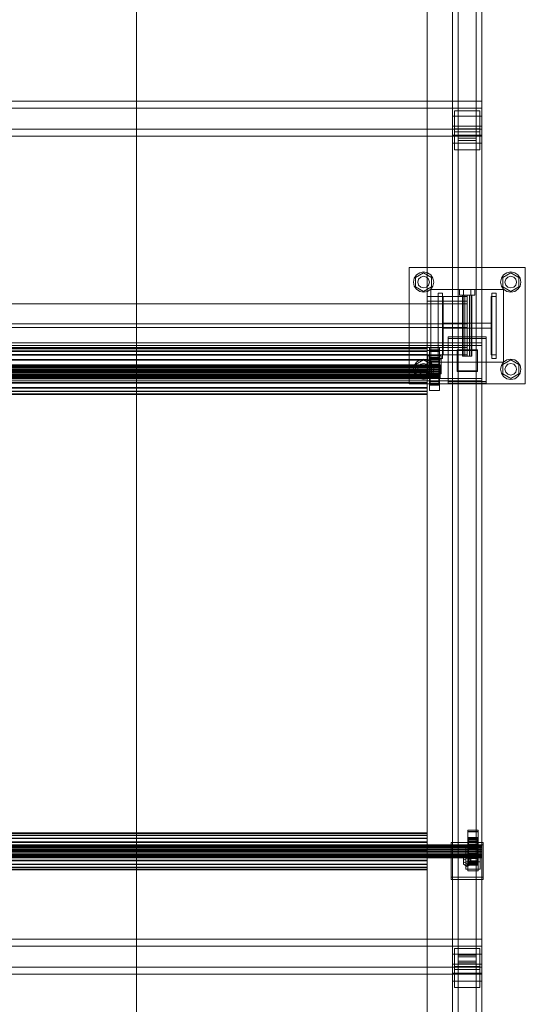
# Model space of a CAD drawing. Header units: millimetres. Extents: x -3490 to 61924, y -72580 to 6847.
# Tile 961 of 1056: x 60900 to 61596, y -12941 to -11585. Entities that reach past the tile are written whole.
import ezdxf

# ---------------------------------------------------------------- set-up
doc = ezdxf.new("R2010")
doc.units = ezdxf.units.MM
doc.layers.add('superior_C08', color=7, linetype='Continuous', lineweight=0)

msp = doc.modelspace()

# ---------------------------------------------------------------- linework, layer by layer
at = {"layer": 'superior_C08'}
for p, q in [((61496.134, -11718.112), (61496.134, -11195.547)), ((61536.134, -11718.112), (61536.134, -11195.547)), ((61496.134, -11209.328), (61496.134, -11731.894)), ((61503.634, -11748.087), (61503.634, -11200.713)), ((61503.634, -11204.161), (61503.634, -11751.535)), ((61528.634, -11748.087), (61528.634, -11200.713)), ((61528.634, -11751.535), (61528.634, -11204.161)), ((61536.134, -11731.894), (61536.134, -11209.328)), ((61461.134, -15197.949), (61461.134, -11214.841)), ((61461.134, -11216.219), (61461.134, -15199.327)), ((61496.134, -11744.298), (61496.134, -11221.732)), ((61536.134, -11744.298), (61536.134, -11221.732)), ((61496.134, -11232.758), (61496.134, -11755.323)), ((61536.134, -11755.323), (61536.134, -11232.758)), ((61061.134, -11257.565), (61061.134, -12078.122)), ((61061.134, -12079.776), (61061.134, -11259.219)), ((61461.134, -12078.122), (61461.134, -11257.565)), ((61461.134, -12079.776), (61461.134, -11259.219)), ((60586.134, -11697.509), (61536.134, -11697.509)), ((61536.134, -11697.509), (61536.134, -11735.959)), ((61536.134, -11697.509), (61536.134, -11707.156)), ((61536.134, -11707.156), (60586.134, -11707.156)), ((61498.634, -11710.584), (61533.634, -11710.584)), ((61498.634, -11739.422), (61498.634, -11710.584)), ((61498.634, -11735.392), (61498.634, -11710.584)), ((61533.634, -11710.584), (61533.634, -11739.422)), ((61533.634, -11710.584), (61533.634, -11735.392)), ((61536.134, -11745.607), (61536.134, -11707.156)), ((61536.134, -11718.112), (61496.134, -11718.112)), ((61496.134, -11718.112), (61496.134, -11731.894)), ((61496.134, -12871.626), (61496.134, -11718.112)), ((61536.134, -11731.894), (61536.134, -11718.112)), ((61536.134, -12871.626), (61536.134, -11718.112)), ((61536.134, -11735.959), (60586.134, -11735.959)), ((61496.134, -11731.894), (61536.134, -11731.894)), ((61496.134, -11731.894), (61496.134, -12885.408)), ((61498.634, -11735.392), (61498.634, -11764.23)), ((61533.634, -11735.392), (61498.634, -11735.392)), ((61533.634, -11764.23), (61533.634, -11735.392)), ((61536.134, -12885.408), (61536.134, -11731.894)), ((61536.134, -11745.607), (61536.134, -11735.959)), ((60586.134, -11745.607), (61536.134, -11745.607)), ((61536.134, -11744.298), (61496.134, -11744.298)), ((61496.134, -11744.298), (61496.134, -11755.323)), ((61496.134, -12897.812), (61496.134, -11744.298)), ((61533.634, -11739.422), (61498.634, -11739.422)), ((61498.634, -11739.422), (61498.634, -11764.23)), ((61528.634, -11744.609), (61503.634, -11744.609)), ((61503.634, -11744.609), (61503.634, -11755.012)), ((61503.634, -12873.316), (61503.634, -11744.609)), ((61503.634, -11751.535), (61503.634, -11748.087)), ((61503.634, -11748.087), (61528.634, -11748.087)), ((61528.634, -11751.535), (61503.634, -11751.535)), ((61528.634, -11755.012), (61528.634, -11744.609)), ((61528.634, -12873.316), (61528.634, -11744.609)), ((61528.634, -11748.087), (61528.634, -11751.535)), ((61533.634, -11739.422), (61533.634, -11764.23)), ((61536.134, -11755.323), (61536.134, -11744.298)), ((61536.134, -12897.812), (61536.134, -11744.298)), ((61496.134, -11755.323), (61536.134, -11755.323)), ((61496.134, -11755.323), (61496.134, -12908.837)), ((61498.634, -11764.23), (61533.634, -11764.23)), ((61503.634, -11755.012), (61528.634, -11755.012)), ((61503.634, -11755.012), (61503.634, -12883.719)), ((61528.634, -12883.719), (61528.634, -11755.012)), ((61536.134, -12908.837), (61536.134, -11755.323)), ((61436.134, -12086.491), (61436.134, -11926.491)), ((61436.134, -11926.491), (61596.134, -11926.491)), ((61596.134, -11926.491), (61596.134, -12086.491)), ((61442.134, -11946.491), (61443.2, -11941.133)), ((61443.2, -11941.133), (61446.234, -11936.591)), ((61445.049, -11940.091), (61456.134, -11933.691)), ((61445.049, -11952.891), (61445.049, -11940.091)), ((61446.234, -11936.591), (61450.776, -11933.556)), ((61448.134, -11946.491), (61449.206, -11942.491)), ((61449.206, -11942.491), (61452.134, -11939.563)), ((61450.776, -11933.556), (61456.134, -11932.491)), ((61452.134, -11939.563), (61456.134, -11938.491)), ((61456.134, -11932.491), (61461.491, -11933.556)), ((61456.134, -11933.691), (61467.219, -11940.091)), ((61456.134, -11938.491), (61460.134, -11939.563)), ((61460.134, -11939.563), (61463.062, -11942.491)), ((61461.491, -11933.556), (61466.033, -11936.591)), ((61463.062, -11942.491), (61464.134, -11946.491)), ((61466.033, -11936.591), (61469.068, -11941.133)), ((61467.219, -11940.091), (61467.219, -11952.891)), ((61469.068, -11941.133), (61470.134, -11946.491)), ((61562.134, -11946.491), (61563.2, -11941.133)), ((61563.2, -11941.133), (61566.234, -11936.591)), ((61565.049, -11940.091), (61576.134, -11933.691)), ((61565.049, -11952.891), (61565.049, -11940.091)), ((61566.234, -11936.591), (61570.776, -11933.556)), ((61568.134, -11946.491), (61569.206, -11942.491)), ((61569.206, -11942.491), (61572.134, -11939.563)), ((61570.776, -11933.556), (61576.134, -11932.491)), ((61572.134, -11939.563), (61576.134, -11938.491)), ((61576.134, -11932.491), (61581.491, -11933.556)), ((61576.134, -11933.691), (61587.219, -11940.091)), ((61576.134, -11938.491), (61580.134, -11939.563)), ((61580.134, -11939.563), (61583.062, -11942.491)), ((61581.491, -11933.556), (61586.033, -11936.591)), ((61583.062, -11942.491), (61584.134, -11946.491)), ((61586.033, -11936.591), (61589.068, -11941.133)), ((61587.219, -11940.091), (61587.219, -11952.891)), ((61589.068, -11941.133), (61590.134, -11946.491)), ((61443.2, -11951.848), (61442.134, -11946.491)), ((61446.234, -11956.39), (61443.2, -11951.848)), ((61456.134, -11959.291), (61445.049, -11952.891)), ((61449.206, -11950.491), (61448.134, -11946.491)), ((61452.134, -11953.419), (61449.206, -11950.491)), ((61456.134, -11954.491), (61452.134, -11953.419)), ((61467.219, -11952.891), (61456.134, -11959.291)), ((61460.134, -11953.419), (61456.134, -11954.491)), ((61463.062, -11950.491), (61460.134, -11953.419)), ((61464.134, -11946.491), (61463.062, -11950.491)), ((61469.068, -11951.848), (61466.033, -11956.39)), ((61470.134, -11946.491), (61469.068, -11951.848)), ((61563.2, -11951.848), (61562.134, -11946.491)), ((61566.234, -11956.39), (61563.2, -11951.848)), ((61576.134, -11959.291), (61565.049, -11952.891)), ((61569.206, -11950.491), (61568.134, -11946.491)), ((61572.134, -11953.419), (61569.206, -11950.491)), ((61576.134, -11954.491), (61572.134, -11953.419)), ((61587.219, -11952.891), (61576.134, -11959.291)), ((61580.134, -11953.419), (61576.134, -11954.491)), ((61583.062, -11950.491), (61580.134, -11953.419)), ((61584.134, -11946.491), (61583.062, -11950.491)), ((61589.068, -11951.848), (61586.033, -11956.39)), ((61590.134, -11946.491), (61589.068, -11951.848)), ((61450.776, -11959.425), (61446.234, -11956.39)), ((61456.134, -11960.491), (61450.776, -11959.425)), ((61461.491, -11959.425), (61456.134, -11960.491)), ((61516.134, -11966.491), (61461.134, -11966.491)), ((61461.134, -11972.491), (61461.134, -11966.491)), ((61466.033, -11956.39), (61461.491, -11959.425)), ((61466.134, -12056.491), (61466.134, -11956.491)), ((61466.134, -11956.491), (61566.134, -11956.491)), ((61466.134, -12056.766), (61466.134, -11956.766)), ((61466.134, -11956.766), (61566.134, -11956.766)), ((61476.134, -12051.491), (61476.134, -11961.491)), ((61482.134, -11961.491), (61476.134, -11961.491)), ((61476.134, -12046.491), (61476.134, -11966.491)), ((61476.134, -11966.491), (61483.134, -11966.491)), ((61482.134, -12051.491), (61482.134, -11961.491)), ((61483.134, -11966.491), (61483.134, -12046.491)), ((61505.734, -11956.491), (61510.934, -11956.491)), ((61505.734, -11956.491), (61505.734, -11964.491)), ((61510.934, -11964.491), (61505.734, -11964.491)), ((61509.734, -11964.491), (61510.591, -11964.491)), ((61509.734, -11964.491), (61509.734, -12048.491)), ((61510.591, -11964.491), (61512.934, -11964.491)), ((61510.591, -12048.491), (61510.591, -11964.491)), ((61510.934, -11956.491), (61521.334, -11956.491)), ((61510.934, -11964.491), (61510.934, -11956.491)), ((61510.934, -11964.491), (61521.334, -11964.491)), ((61512.934, -11964.491), (61516.134, -11964.491)), ((61512.934, -12048.491), (61512.934, -11964.491)), ((61516.134, -11964.491), (61519.334, -11964.491)), ((61516.134, -12048.491), (61516.134, -11964.491)), ((61516.134, -11972.491), (61516.134, -11966.491)), ((61519.334, -11964.491), (61521.676, -11964.491)), ((61519.334, -12048.491), (61519.334, -11964.491)), ((61521.334, -11956.491), (61526.534, -11956.491)), ((61521.334, -11964.491), (61521.334, -11956.491)), ((61521.334, -11964.491), (61526.534, -11964.491)), ((61521.676, -11964.491), (61522.534, -11964.491)), ((61521.676, -12048.491), (61521.676, -11964.491)), ((61522.534, -12048.491), (61522.534, -11964.491)), ((61526.534, -11964.491), (61526.534, -11956.491)), ((61549.134, -12046.491), (61549.134, -11966.491)), ((61549.134, -11966.491), (61556.134, -11966.491)), ((61550.134, -12051.491), (61550.134, -11961.491)), ((61556.134, -11961.491), (61550.134, -11961.491)), ((61556.134, -12051.491), (61556.134, -11961.491)), ((61556.134, -11966.491), (61556.134, -12046.491)), ((61566.134, -11956.491), (61566.134, -12056.491)), ((61566.134, -11956.766), (61566.134, -12056.766)), ((61570.776, -11959.425), (61566.234, -11956.39)), ((61576.134, -11960.491), (61570.776, -11959.425)), ((61581.491, -11959.425), (61576.134, -11960.491)), ((61586.033, -11956.39), (61581.491, -11959.425)), ((61516.134, -11976.491), (60606.134, -11976.491)), ((61516.134, -11972.491), (61461.134, -11972.491)), ((61516.134, -11976.491), (61516.134, -12036.491)), ((61516.134, -12003.991), (60606.134, -12003.991)), ((60606.134, -12008.991), (61516.134, -12008.991)), ((61483.134, -12009.991), (61483.134, -12002.991)), ((61483.134, -12002.991), (61549.134, -12002.991)), ((61549.134, -12009.991), (61483.134, -12009.991)), ((61516.134, -12003.991), (61516.134, -12008.991)), ((61549.134, -12002.991), (61549.134, -12009.991)), ((61490.134, -12083.248), (61490.134, -12021.727)), ((61490.134, -12021.727), (61542.134, -12021.727)), ((61490.134, -12023.932), (61490.134, -12021.727)), ((61542.134, -12021.727), (61542.134, -12083.248)), ((61542.134, -12021.727), (61542.134, -12023.932)), ((60586.134, -12030.277), (61536.134, -12030.277)), ((61536.134, -12033.584), (60586.134, -12033.584)), ((60606.134, -12036.491), (61516.134, -12036.491)), ((61461.134, -12037.306), (60661.134, -12037.306)), ((61461.134, -12037.306), (61461.134, -12038.252)), ((61461.134, -12038.541), (61461.134, -12037.306)), ((61464.134, -12083.276), (61464.134, -12037.135)), ((61464.134, -12037.135), (61478.134, -12037.135)), ((61464.134, -12039.891), (61464.134, -12037.135)), ((61478.134, -12037.135), (61478.134, -12083.276)), ((61478.134, -12037.135), (61478.134, -12039.891)), ((61542.134, -12023.932), (61490.134, -12023.932)), ((61490.134, -12023.932), (61490.134, -12085.453)), ((61536.134, -12030.277), (61536.134, -12079.109)), ((61536.134, -12030.277), (61536.134, -12033.584)), ((61536.134, -12082.416), (61536.134, -12033.584)), ((61542.134, -12085.453), (61542.134, -12023.932)), ((61461.134, -12038.252), (60661.134, -12038.252)), ((60661.134, -12038.541), (61461.134, -12038.541)), ((61461.134, -12041.314), (60661.134, -12041.314)), ((61461.134, -12041.872), (60661.134, -12041.872)), ((61461.134, -12046.283), (60661.134, -12046.283)), ((61461.134, -12047.072), (60661.134, -12047.072)), ((61461.134, -12038.252), (61461.134, -12041.314)), ((61461.134, -12041.872), (61461.134, -12038.541)), ((61516.134, -12040.491), (61461.134, -12040.491)), ((61461.134, -12046.491), (61461.134, -12040.491)), ((61461.134, -12041.314), (61461.134, -12046.283)), ((61461.134, -12047.072), (61461.134, -12041.872)), ((61461.134, -12046.283), (61461.134, -12052.82)), ((61516.134, -12046.491), (61461.134, -12046.491)), ((61461.134, -12053.788), (61461.134, -12047.072)), ((61462.134, -12048.112), (61480.134, -12048.112)), ((61462.134, -12067.337), (61462.134, -12048.112)), ((61462.134, -12053.349), (61462.134, -12048.112)), ((61478.134, -12039.891), (61464.134, -12039.891)), ((61464.134, -12039.891), (61464.134, -12086.032)), ((61464.134, -12051.837), (61464.134, -12042.224)), ((61464.134, -12042.224), (61478.134, -12042.224)), ((61464.134, -12055.455), (61464.134, -12042.224)), ((61465.134, -12050.866), (61465.134, -12050.304)), ((61465.134, -12050.304), (61465.134, -12060.303)), ((61477.134, -12050.304), (61465.134, -12050.304)), ((61465.134, -12050.304), (61465.134, -12051.037)), ((61465.134, -12052.684), (61465.134, -12050.866)), ((61465.134, -12050.866), (61465.134, -12060.569)), ((61477.134, -12050.866), (61465.134, -12050.866)), ((61483.134, -12046.491), (61476.134, -12046.491)), ((61477.134, -12060.303), (61477.134, -12050.304)), ((61477.134, -12050.304), (61477.134, -12050.866)), ((61477.134, -12051.037), (61477.134, -12050.304)), ((61477.134, -12060.569), (61477.134, -12050.866)), ((61477.134, -12050.866), (61477.134, -12052.684)), ((61478.134, -12086.032), (61478.134, -12039.891)), ((61478.134, -12042.224), (61478.134, -12051.837)), ((61478.134, -12042.224), (61478.134, -12055.455)), ((61480.134, -12048.112), (61480.134, -12067.337)), ((61480.134, -12048.112), (61480.134, -12053.349)), ((61502.134, -12068.56), (61502.134, -12039.722)), ((61502.134, -12039.722), (61530.134, -12039.722)), ((61502.134, -12040.825), (61502.134, -12039.722)), ((61530.134, -12040.825), (61502.134, -12040.825)), ((61502.134, -12040.825), (61502.134, -12069.663)), ((61510.591, -12048.491), (61509.734, -12048.491)), ((61510.591, -12048.491), (61512.934, -12048.491)), ((61512.934, -12048.491), (61516.134, -12048.491)), ((61516.134, -12046.491), (61516.134, -12040.491)), ((61516.134, -12048.491), (61519.334, -12048.491)), ((61519.334, -12048.491), (61521.676, -12048.491)), ((61521.676, -12048.491), (61522.534, -12048.491)), ((61530.134, -12039.722), (61530.134, -12068.56)), ((61530.134, -12039.722), (61530.134, -12040.825)), ((61530.134, -12069.663), (61530.134, -12040.825)), ((61556.134, -12046.491), (61549.134, -12046.491)), ((61479.134, -12060.303), (60643.134, -12060.303)), ((61479.134, -12060.569), (60643.134, -12060.569)), ((60643.134, -12060.65), (61479.134, -12060.65)), ((61479.134, -12061.43), (60643.134, -12061.43)), ((61479.134, -12061.587), (60643.134, -12061.587)), ((61479.134, -12062.827), (60643.134, -12062.827)), ((61479.134, -12063.05), (60643.134, -12063.05)), ((61461.134, -12052.82), (60661.134, -12052.82)), ((61461.134, -12053.788), (60661.134, -12053.788)), ((61461.134, -12060.481), (60661.134, -12060.481)), ((61461.134, -12061.56), (60661.134, -12061.56)), ((61442.134, -12066.491), (61443.2, -12061.133)), ((61443.2, -12061.133), (61446.234, -12056.591)), ((61445.049, -12060.091), (61456.134, -12053.691)), ((61445.049, -12072.891), (61445.049, -12060.091)), ((61446.234, -12056.591), (61450.776, -12053.556)), ((61448.134, -12066.491), (61449.206, -12062.491)), ((61449.206, -12062.491), (61452.134, -12059.563)), ((61450.776, -12053.556), (61456.134, -12052.491)), ((61452.134, -12059.563), (61456.134, -12058.491)), ((61456.134, -12052.491), (61461.491, -12053.556)), ((61456.134, -12053.691), (61467.219, -12060.091)), ((61456.134, -12058.491), (61460.134, -12059.563)), ((61460.134, -12059.563), (61463.062, -12062.491)), ((61461.134, -12052.82), (61461.134, -12060.481)), ((61461.134, -12061.56), (61461.134, -12053.788)), ((61461.134, -12060.481), (61461.134, -12068.743)), ((61461.134, -12069.86), (61461.134, -12061.56)), ((61461.491, -12053.556), (61466.033, -12056.591)), ((61462.134, -12053.349), (61462.134, -12072.574)), ((61480.134, -12053.349), (61462.134, -12053.349)), ((61463.062, -12062.491), (61464.134, -12066.491)), ((61478.134, -12051.837), (61464.134, -12051.837)), ((61464.134, -12051.837), (61464.134, -12065.067)), ((61478.134, -12055.455), (61464.134, -12055.455)), ((61464.134, -12055.455), (61464.134, -12065.067)), ((61465.134, -12060.65), (61465.134, -12051.037)), ((61465.134, -12051.037), (61465.134, -12053.015)), ((61465.134, -12051.037), (61477.134, -12051.037)), ((61465.134, -12055.634), (61465.134, -12052.684)), ((61465.134, -12052.684), (61465.134, -12061.43)), ((61477.134, -12052.684), (61465.134, -12052.684)), ((61465.134, -12053.015), (61465.134, -12061.587)), ((61477.134, -12053.015), (61465.134, -12053.015)), ((61465.134, -12053.015), (61465.134, -12056.103)), ((61465.134, -12059.516), (61465.134, -12055.634)), ((61465.134, -12055.634), (61465.134, -12062.827)), ((61477.134, -12055.634), (61465.134, -12055.634)), ((61465.134, -12056.103), (61465.134, -12063.05)), ((61477.134, -12056.103), (61465.134, -12056.103)), ((61465.134, -12056.103), (61465.134, -12060.09)), ((61465.134, -12064.064), (61465.134, -12059.516)), ((61465.134, -12059.516), (61465.134, -12064.666)), ((61477.134, -12059.516), (61465.134, -12059.516)), ((61465.134, -12060.09), (61465.134, -12064.938)), ((61477.134, -12060.09), (61465.134, -12060.09)), ((61465.134, -12060.09), (61465.134, -12064.705)), ((61465.134, -12060.303), (61465.134, -12060.569)), ((61465.134, -12060.303), (61477.134, -12060.303)), ((61465.134, -12060.65), (61465.134, -12060.303)), ((61465.134, -12060.569), (61465.134, -12061.43)), ((61465.134, -12060.569), (61477.134, -12060.569)), ((61465.134, -12061.587), (61465.134, -12060.65)), ((61477.134, -12060.65), (61465.134, -12060.65)), ((61465.134, -12061.43), (61465.134, -12062.827)), ((61465.134, -12061.43), (61477.134, -12061.43)), ((61465.134, -12061.587), (61477.134, -12061.587)), ((61465.134, -12063.05), (61465.134, -12061.587)), ((61465.134, -12062.827), (61465.134, -12064.666)), ((61465.134, -12062.827), (61477.134, -12062.827)), ((61465.134, -12063.05), (61477.134, -12063.05)), ((61465.134, -12064.938), (61465.134, -12063.05)), ((61465.134, -12068.97), (61465.134, -12064.064)), ((61465.134, -12064.064), (61465.134, -12066.821)), ((61477.134, -12064.064), (61465.134, -12064.064)), ((61466.033, -12056.591), (61469.068, -12061.133)), ((61566.134, -12056.491), (61466.134, -12056.491)), ((61566.134, -12056.766), (61466.134, -12056.766)), ((61467.219, -12060.091), (61467.219, -12072.891)), ((61469.068, -12061.133), (61470.134, -12066.491)), ((61482.134, -12051.491), (61476.134, -12051.491)), ((61477.134, -12053.015), (61477.134, -12051.037)), ((61477.134, -12051.037), (61477.134, -12060.65)), ((61477.134, -12061.43), (61477.134, -12052.684)), ((61477.134, -12052.684), (61477.134, -12055.634)), ((61477.134, -12061.587), (61477.134, -12053.015)), ((61477.134, -12056.103), (61477.134, -12053.015)), ((61477.134, -12062.827), (61477.134, -12055.634)), ((61477.134, -12055.634), (61477.134, -12059.516)), ((61477.134, -12063.05), (61477.134, -12056.103)), ((61477.134, -12060.09), (61477.134, -12056.103)), ((61477.134, -12064.666), (61477.134, -12059.516)), ((61477.134, -12059.516), (61477.134, -12064.064)), ((61477.134, -12064.938), (61477.134, -12060.09)), ((61477.134, -12064.705), (61477.134, -12060.09)), ((61477.134, -12060.569), (61477.134, -12060.303)), ((61477.134, -12060.303), (61477.134, -12060.65)), ((61477.134, -12061.43), (61477.134, -12060.569)), ((61477.134, -12060.65), (61477.134, -12061.587)), ((61477.134, -12062.827), (61477.134, -12061.43)), ((61477.134, -12061.587), (61477.134, -12063.05)), ((61477.134, -12064.666), (61477.134, -12062.827)), ((61477.134, -12063.05), (61477.134, -12064.938)), ((61477.134, -12066.821), (61477.134, -12064.064)), ((61477.134, -12064.064), (61477.134, -12068.97)), ((61478.134, -12065.067), (61478.134, -12051.837)), ((61478.134, -12065.067), (61478.134, -12055.455)), ((61479.134, -12060.303), (61479.134, -12060.569)), ((61479.134, -12060.65), (61479.134, -12060.303)), ((61479.134, -12060.569), (61479.134, -12061.43)), ((61479.134, -12061.587), (61479.134, -12060.65)), ((61479.134, -12061.43), (61479.134, -12062.827)), ((61479.134, -12063.05), (61479.134, -12061.587)), ((61479.134, -12062.827), (61479.134, -12064.666)), ((61479.134, -12064.938), (61479.134, -12063.05)), ((61480.134, -12072.574), (61480.134, -12053.349)), ((61556.134, -12051.491), (61550.134, -12051.491)), ((61562.134, -12066.491), (61563.2, -12061.133)), ((61563.2, -12061.133), (61566.234, -12056.591)), ((61565.049, -12060.091), (61576.134, -12053.691)), ((61565.049, -12072.891), (61565.049, -12060.091)), ((61566.234, -12056.591), (61570.776, -12053.556)), ((61568.134, -12066.491), (61569.206, -12062.491)), ((61569.206, -12062.491), (61572.134, -12059.563)), ((61570.776, -12053.556), (61576.134, -12052.491)), ((61572.134, -12059.563), (61576.134, -12058.491)), ((61576.134, -12052.491), (61581.491, -12053.556)), ((61576.134, -12053.691), (61587.219, -12060.091)), ((61576.134, -12058.491), (61580.134, -12059.563)), ((61580.134, -12059.563), (61583.062, -12062.491)), ((61581.491, -12053.556), (61586.033, -12056.591)), ((61583.062, -12062.491), (61584.134, -12066.491)), ((61586.033, -12056.591), (61589.068, -12061.133)), ((61587.219, -12060.091), (61587.219, -12072.891)), ((61589.068, -12061.133), (61590.134, -12066.491)), ((61479.134, -12064.666), (60643.134, -12064.666)), ((61479.134, -12064.938), (60643.134, -12064.938)), ((61479.134, -12066.821), (60643.134, -12066.821)), ((61479.134, -12067.124), (60643.134, -12067.124)), ((61479.134, -12069.144), (60643.134, -12069.144)), ((61479.134, -12069.458), (60643.134, -12069.458)), ((61479.134, -12071.479), (60643.134, -12071.479)), ((61479.134, -12071.782), (60643.134, -12071.782)), ((61479.134, -12073.665), (60643.134, -12073.665)), ((61479.134, -12073.937), (60643.134, -12073.937)), ((61479.134, -12075.553), (60643.134, -12075.553)), ((61479.134, -12075.775), (60643.134, -12075.775)), ((61479.134, -12077.016), (60643.134, -12077.016)), ((61479.134, -12077.173), (60643.134, -12077.173)), ((61479.134, -12077.953), (60643.134, -12077.953)), ((61479.134, -12078.034), (60643.134, -12078.034)), ((61461.134, -12068.743), (60661.134, -12068.743)), ((61461.134, -12069.86), (60661.134, -12069.86)), ((61461.134, -12077.043), (60661.134, -12077.043)), ((61443.2, -12071.848), (61442.134, -12066.491)), ((61446.234, -12076.39), (61443.2, -12071.848)), ((61456.134, -12079.291), (61445.049, -12072.891)), ((61450.776, -12079.425), (61446.234, -12076.39)), ((61449.206, -12070.491), (61448.134, -12066.491)), ((61452.134, -12073.419), (61449.206, -12070.491)), ((61456.134, -12074.491), (61452.134, -12073.419)), ((61467.219, -12072.891), (61456.134, -12079.291)), ((61460.134, -12073.419), (61456.134, -12074.491)), ((61463.062, -12070.491), (61460.134, -12073.419)), ((61461.134, -12068.743), (61461.134, -12077.043)), ((61461.134, -12078.122), (61461.134, -12069.86)), ((61461.134, -12077.043), (61461.134, -12084.815)), ((61466.033, -12076.39), (61461.491, -12079.425)), ((61480.134, -12067.337), (61462.134, -12067.337)), ((61462.134, -12067.337), (61462.134, -12072.574)), ((61462.134, -12072.574), (61480.134, -12072.574)), ((61464.134, -12066.491), (61463.062, -12070.491)), ((61464.134, -12065.067), (61478.134, -12065.067)), ((61464.134, -12082.597), (61464.134, -12072.984)), ((61464.134, -12072.984), (61478.134, -12072.984)), ((61464.134, -12086.215), (61464.134, -12072.984)), ((61465.134, -12064.666), (61465.134, -12066.821)), ((61465.134, -12064.666), (61477.134, -12064.666)), ((61465.134, -12064.705), (61465.134, -12067.124)), ((61477.134, -12064.705), (61465.134, -12064.705)), ((61465.134, -12064.705), (61465.134, -12069.633)), ((61465.134, -12064.938), (61477.134, -12064.938)), ((61465.134, -12067.124), (61465.134, -12064.938)), ((61465.134, -12066.821), (61465.134, -12069.144)), ((61465.134, -12066.821), (61477.134, -12066.821)), ((61465.134, -12067.124), (61477.134, -12067.124)), ((61465.134, -12069.458), (61465.134, -12067.124)), ((61465.134, -12073.898), (61465.134, -12068.97)), ((61465.134, -12068.97), (61465.134, -12069.144)), ((61477.134, -12068.97), (61465.134, -12068.97)), ((61465.134, -12069.144), (61465.134, -12071.479)), ((61465.134, -12069.144), (61477.134, -12069.144)), ((61465.134, -12069.633), (61465.134, -12069.458)), ((61465.134, -12069.458), (61477.134, -12069.458)), ((61465.134, -12071.782), (61465.134, -12069.458)), ((61477.134, -12069.633), (61465.134, -12069.633)), ((61465.134, -12069.633), (61465.134, -12074.539)), ((61465.134, -12073.898), (61465.134, -12071.479)), ((61465.134, -12071.479), (61465.134, -12073.665)), ((61465.134, -12071.479), (61477.134, -12071.479)), ((61465.134, -12074.539), (61465.134, -12071.782)), ((61465.134, -12071.782), (61477.134, -12071.782)), ((61465.134, -12073.937), (61465.134, -12071.782)), ((61465.134, -12078.513), (61465.134, -12073.665)), ((61465.134, -12073.665), (61465.134, -12075.553)), ((61465.134, -12073.665), (61477.134, -12073.665)), ((61465.134, -12078.513), (61465.134, -12073.898)), ((61477.134, -12073.898), (61465.134, -12073.898)), ((61465.134, -12079.087), (61465.134, -12073.937)), ((61465.134, -12073.937), (61477.134, -12073.937)), ((61465.134, -12075.775), (61465.134, -12073.937)), ((61477.134, -12074.539), (61465.134, -12074.539)), ((61465.134, -12074.539), (61465.134, -12079.087)), ((61465.134, -12082.5), (61465.134, -12075.553)), ((61465.134, -12075.553), (61465.134, -12077.016)), ((61465.134, -12075.553), (61477.134, -12075.553)), ((61465.134, -12082.969), (61465.134, -12075.775)), ((61465.134, -12075.775), (61477.134, -12075.775)), ((61465.134, -12077.173), (61465.134, -12075.775)), ((61465.134, -12085.588), (61465.134, -12077.016)), ((61465.134, -12077.016), (61465.134, -12077.953)), ((61465.134, -12077.016), (61477.134, -12077.016)), ((61465.134, -12085.919), (61465.134, -12077.173)), ((61465.134, -12077.173), (61477.134, -12077.173)), ((61465.134, -12078.034), (61465.134, -12077.173)), ((61465.134, -12087.565), (61465.134, -12077.953)), ((61465.134, -12077.953), (61465.134, -12078.3)), ((61465.134, -12077.953), (61477.134, -12077.953)), ((61465.134, -12087.737), (61465.134, -12078.034)), ((61465.134, -12078.034), (61477.134, -12078.034)), ((61465.134, -12078.3), (61465.134, -12078.034)), ((61469.068, -12071.848), (61466.033, -12076.39)), ((61470.134, -12066.491), (61469.068, -12071.848)), ((61477.134, -12066.821), (61477.134, -12064.666)), ((61477.134, -12067.124), (61477.134, -12064.705)), ((61477.134, -12069.633), (61477.134, -12064.705)), ((61477.134, -12064.938), (61477.134, -12067.124)), ((61477.134, -12069.144), (61477.134, -12066.821)), ((61477.134, -12067.124), (61477.134, -12069.458)), ((61477.134, -12069.144), (61477.134, -12068.97)), ((61477.134, -12068.97), (61477.134, -12073.898)), ((61477.134, -12071.479), (61477.134, -12069.144)), ((61477.134, -12069.458), (61477.134, -12069.633)), ((61477.134, -12069.458), (61477.134, -12071.782)), ((61477.134, -12074.539), (61477.134, -12069.633)), ((61477.134, -12073.665), (61477.134, -12071.479)), ((61477.134, -12071.479), (61477.134, -12073.898)), ((61477.134, -12071.782), (61477.134, -12074.539)), ((61477.134, -12071.782), (61477.134, -12073.937)), ((61477.134, -12075.553), (61477.134, -12073.665)), ((61477.134, -12073.665), (61477.134, -12078.513)), ((61477.134, -12073.898), (61477.134, -12078.513)), ((61477.134, -12073.937), (61477.134, -12079.087)), ((61477.134, -12073.937), (61477.134, -12075.775)), ((61477.134, -12079.087), (61477.134, -12074.539)), ((61477.134, -12077.016), (61477.134, -12075.553)), ((61477.134, -12075.553), (61477.134, -12082.5)), ((61477.134, -12075.775), (61477.134, -12082.969)), ((61477.134, -12075.775), (61477.134, -12077.173)), ((61477.134, -12077.953), (61477.134, -12077.016)), ((61477.134, -12077.016), (61477.134, -12085.588)), ((61477.134, -12077.173), (61477.134, -12085.919)), ((61477.134, -12077.173), (61477.134, -12078.034)), ((61477.134, -12078.3), (61477.134, -12077.953)), ((61477.134, -12077.953), (61477.134, -12087.565)), ((61477.134, -12078.034), (61477.134, -12087.737)), ((61477.134, -12078.034), (61477.134, -12078.3)), ((61478.134, -12072.984), (61478.134, -12082.597)), ((61478.134, -12072.984), (61478.134, -12086.215)), ((61479.134, -12064.666), (61479.134, -12066.821)), ((61479.134, -12067.124), (61479.134, -12064.938)), ((61479.134, -12066.821), (61479.134, -12069.144)), ((61479.134, -12069.458), (61479.134, -12067.124)), ((61479.134, -12069.144), (61479.134, -12071.479)), ((61479.134, -12071.782), (61479.134, -12069.458)), ((61479.134, -12071.479), (61479.134, -12073.665)), ((61479.134, -12073.937), (61479.134, -12071.782)), ((61479.134, -12073.665), (61479.134, -12075.553)), ((61479.134, -12075.775), (61479.134, -12073.937)), ((61479.134, -12075.553), (61479.134, -12077.016)), ((61479.134, -12077.173), (61479.134, -12075.775)), ((61479.134, -12077.016), (61479.134, -12077.953)), ((61479.134, -12078.034), (61479.134, -12077.173)), ((61479.134, -12077.953), (61479.134, -12078.3)), ((61479.134, -12078.3), (61479.134, -12078.034)), ((61480.134, -12067.337), (61480.134, -12072.574)), ((61530.134, -12068.56), (61502.134, -12068.56)), ((61502.134, -12068.56), (61502.134, -12069.663)), ((61502.134, -12069.663), (61530.134, -12069.663)), ((61530.134, -12069.663), (61530.134, -12068.56)), ((61563.2, -12071.848), (61562.134, -12066.491)), ((61566.234, -12076.39), (61563.2, -12071.848)), ((61576.134, -12079.291), (61565.049, -12072.891)), ((61570.776, -12079.425), (61566.234, -12076.39)), ((61569.206, -12070.491), (61568.134, -12066.491)), ((61572.134, -12073.419), (61569.206, -12070.491)), ((61576.134, -12074.491), (61572.134, -12073.419)), ((61587.219, -12072.891), (61576.134, -12079.291)), ((61580.134, -12073.419), (61576.134, -12074.491)), ((61583.062, -12070.491), (61580.134, -12073.419)), ((61586.033, -12076.39), (61581.491, -12079.425)), ((61584.134, -12066.491), (61583.062, -12070.491)), ((61589.068, -12071.848), (61586.033, -12076.39)), ((61590.134, -12066.491), (61589.068, -12071.848)), ((61536.134, -12079.109), (60586.134, -12079.109)), ((60586.134, -12082.416), (61536.134, -12082.416)), ((61479.134, -12078.3), (60643.134, -12078.3)), ((61061.134, -12078.122), (60661.134, -12078.122)), ((61461.134, -12078.122), (60661.134, -12078.122)), ((60661.134, -12079.776), (61061.134, -12079.776)), ((61461.134, -12084.815), (60661.134, -12084.815)), ((61461.134, -12085.783), (60661.134, -12085.783)), ((61461.134, -12091.53), (60661.134, -12091.53)), ((61461.134, -12078.122), (61061.134, -12078.122)), ((61061.134, -12078.122), (61061.134, -13020.158)), ((61061.134, -13021.812), (61061.134, -12079.776)), ((61061.134, -12079.776), (61461.134, -12079.776)), ((61596.134, -12086.491), (61436.134, -12086.491)), ((61456.134, -12080.491), (61450.776, -12079.425)), ((61461.491, -12079.425), (61456.134, -12080.491)), ((61461.134, -13020.158), (61461.134, -12078.122)), ((61461.134, -12079.776), (61461.134, -12078.122)), ((61461.134, -12085.783), (61461.134, -12078.122)), ((61461.134, -13021.812), (61461.134, -12079.776)), ((61461.134, -12084.815), (61461.134, -12091.53)), ((61461.134, -12092.32), (61461.134, -12085.783)), ((61461.134, -12091.53), (61461.134, -12096.731)), ((61478.134, -12082.597), (61464.134, -12082.597)), ((61464.134, -12082.597), (61464.134, -12095.828)), ((61478.134, -12083.276), (61464.134, -12083.276)), ((61464.134, -12083.276), (61464.134, -12086.032)), ((61464.134, -12086.032), (61478.134, -12086.032)), ((61478.134, -12086.215), (61464.134, -12086.215)), ((61464.134, -12086.215), (61464.134, -12095.828)), ((61465.134, -12088.299), (61465.134, -12078.3)), ((61465.134, -12078.3), (61477.134, -12078.3)), ((61465.134, -12082.5), (61465.134, -12078.513)), ((61477.134, -12078.513), (61465.134, -12078.513)), ((61477.134, -12079.087), (61465.134, -12079.087)), ((61465.134, -12079.087), (61465.134, -12082.969)), ((61465.134, -12085.588), (61465.134, -12082.5)), ((61477.134, -12082.5), (61465.134, -12082.5)), ((61477.134, -12082.969), (61465.134, -12082.969)), ((61465.134, -12082.969), (61465.134, -12085.919)), ((61465.134, -12087.565), (61465.134, -12085.588)), ((61477.134, -12085.588), (61465.134, -12085.588)), ((61477.134, -12085.919), (61465.134, -12085.919)), ((61465.134, -12085.919), (61465.134, -12087.737)), ((61465.134, -12088.299), (61465.134, -12087.565)), ((61477.134, -12087.565), (61465.134, -12087.565)), ((61477.134, -12087.737), (61465.134, -12087.737)), ((61465.134, -12087.737), (61465.134, -12088.299)), ((61477.134, -12088.299), (61465.134, -12088.299)), ((61477.134, -12078.3), (61477.134, -12088.299)), ((61477.134, -12078.513), (61477.134, -12082.5)), ((61477.134, -12082.969), (61477.134, -12079.087)), ((61477.134, -12082.5), (61477.134, -12085.588)), ((61477.134, -12085.919), (61477.134, -12082.969)), ((61477.134, -12085.588), (61477.134, -12087.565)), ((61477.134, -12087.737), (61477.134, -12085.919)), ((61477.134, -12087.565), (61477.134, -12088.299)), ((61477.134, -12088.299), (61477.134, -12087.737)), ((61478.134, -12095.828), (61478.134, -12082.597)), ((61478.134, -12086.032), (61478.134, -12083.276)), ((61478.134, -12095.828), (61478.134, -12086.215)), ((61542.134, -12083.248), (61490.134, -12083.248)), ((61490.134, -12083.248), (61490.134, -12085.453)), ((61490.134, -12085.453), (61542.134, -12085.453)), ((61536.134, -12082.416), (61536.134, -12079.109)), ((61542.134, -12085.453), (61542.134, -12083.248)), ((61576.134, -12080.491), (61570.776, -12079.425)), ((61581.491, -12079.425), (61576.134, -12080.491)), ((61461.134, -12092.32), (60661.134, -12092.32)), ((61461.134, -12096.731), (60661.134, -12096.731)), ((61461.134, -12097.289), (60661.134, -12097.289)), ((61461.134, -12100.062), (60661.134, -12100.062)), ((61461.134, -12100.351), (60661.134, -12100.351)), ((61461.134, -12101.297), (60661.134, -12101.297)), ((61461.134, -12097.289), (61461.134, -12092.32)), ((61461.134, -12096.731), (61461.134, -12100.062)), ((61461.134, -12100.351), (61461.134, -12097.289)), ((61461.134, -12100.062), (61461.134, -12101.297)), ((61461.134, -12101.297), (61461.134, -12100.351)), ((61464.134, -12095.828), (61478.134, -12095.828)), ((61517.134, -12745.06), (61517.134, -12700.842)), ((61517.134, -12700.842), (61531.134, -12700.842)), ((61517.134, -12703.047), (61517.134, -12700.842)), ((61531.134, -12700.842), (61531.134, -12745.06)), ((61531.134, -12700.842), (61531.134, -12703.047)), ((61461.134, -12704.722), (60661.134, -12704.722)), ((61461.134, -12705.472), (60661.134, -12705.472)), ((60661.134, -12705.702), (61461.134, -12705.702)), ((61461.134, -12707.903), (60661.134, -12707.903)), ((61461.134, -12708.346), (60661.134, -12708.346)), ((61461.134, -12711.847), (60661.134, -12711.847)), ((61461.134, -12712.474), (60661.134, -12712.474)), ((61461.134, -12704.722), (61461.134, -12705.472)), ((61461.134, -12705.702), (61461.134, -12704.722)), ((61461.134, -12705.472), (61461.134, -12707.903)), ((61461.134, -12708.346), (61461.134, -12705.702)), ((61461.134, -12707.903), (61461.134, -12711.847)), ((61461.134, -12712.474), (61461.134, -12708.346)), ((61461.134, -12711.847), (61461.134, -12717.036)), ((61461.134, -12717.804), (61461.134, -12712.474)), ((61531.134, -12703.047), (61517.134, -12703.047)), ((61517.134, -12703.047), (61517.134, -12747.265)), ((61517.134, -12714.717), (61517.134, -12703.182)), ((61517.134, -12703.182), (61531.134, -12703.182)), ((61517.134, -12714.759), (61517.134, -12703.182)), ((61531.134, -12714.717), (61517.134, -12714.717)), ((61517.134, -12714.717), (61517.134, -12726.294)), ((61531.134, -12714.759), (61517.134, -12714.759)), ((61517.134, -12714.759), (61517.134, -12726.294)), ((61518.134, -12711.682), (61518.134, -12711.121)), ((61518.134, -12711.121), (61518.134, -12721.119)), ((61530.134, -12711.121), (61518.134, -12711.121)), ((61518.134, -12711.121), (61518.134, -12711.854)), ((61518.134, -12713.5), (61518.134, -12711.682)), ((61518.134, -12711.682), (61518.134, -12721.385)), ((61530.134, -12711.682), (61518.134, -12711.682)), ((61518.134, -12721.467), (61518.134, -12711.854)), ((61518.134, -12711.854), (61518.134, -12713.832)), ((61518.134, -12711.854), (61530.134, -12711.854)), ((61518.134, -12716.45), (61518.134, -12713.5)), ((61518.134, -12713.5), (61518.134, -12722.246)), ((61530.134, -12713.5), (61518.134, -12713.5)), ((61518.134, -12713.832), (61518.134, -12722.403)), ((61530.134, -12713.832), (61518.134, -12713.832)), ((61518.134, -12713.832), (61518.134, -12716.919)), ((61530.134, -12721.119), (61530.134, -12711.121)), ((61530.134, -12711.121), (61530.134, -12711.682)), ((61530.134, -12711.854), (61530.134, -12711.121)), ((61530.134, -12721.385), (61530.134, -12711.682)), ((61530.134, -12711.682), (61530.134, -12713.5)), ((61530.134, -12713.832), (61530.134, -12711.854)), ((61530.134, -12711.854), (61530.134, -12721.467)), ((61530.134, -12722.246), (61530.134, -12713.5)), ((61530.134, -12713.5), (61530.134, -12716.45)), ((61530.134, -12722.403), (61530.134, -12713.832)), ((61530.134, -12716.919), (61530.134, -12713.832)), ((61531.134, -12747.265), (61531.134, -12703.047)), ((61531.134, -12703.182), (61531.134, -12714.717)), ((61531.134, -12703.182), (61531.134, -12714.759)), ((61531.134, -12726.294), (61531.134, -12714.717)), ((61531.134, -12726.294), (61531.134, -12714.759)), ((61536.134, -12721.119), (60586.134, -12721.119)), ((61536.134, -12721.385), (60586.134, -12721.385)), ((60586.134, -12721.467), (61536.134, -12721.467)), ((61536.134, -12722.246), (60586.134, -12722.246)), ((61536.134, -12722.403), (60586.134, -12722.403)), ((61536.134, -12723.644), (60586.134, -12723.644)), ((61536.134, -12723.866), (60586.134, -12723.866)), ((61536.134, -12725.483), (60586.134, -12725.483)), ((61536.134, -12725.755), (60586.134, -12725.755)), ((61536.134, -12727.637), (60586.134, -12727.637)), ((61536.134, -12727.941), (60586.134, -12727.941)), ((61461.134, -12717.036), (60661.134, -12717.036)), ((61461.134, -12717.804), (60661.134, -12717.804)), ((61461.134, -12723.117), (60661.134, -12723.117)), ((61461.134, -12723.973), (60661.134, -12723.973)), ((61461.134, -12717.036), (61461.134, -12723.117)), ((61461.134, -12723.973), (61461.134, -12717.804)), ((61461.134, -12723.117), (61461.134, -12729.675)), ((61461.134, -12730.561), (61461.134, -12723.973)), ((61494.134, -12765.836), (61494.134, -12717.773)), ((61494.134, -12717.773), (61538.134, -12717.773)), ((61494.134, -12721.081), (61494.134, -12717.773)), ((61538.134, -12721.081), (61494.134, -12721.081)), ((61494.134, -12721.081), (61494.134, -12769.144)), ((61514.134, -12744.416), (61514.134, -12725.191)), ((61514.134, -12725.191), (61534.134, -12725.191)), ((61514.134, -12735.5), (61514.134, -12725.191)), ((61517.134, -12726.294), (61531.134, -12726.294)), ((61518.134, -12720.332), (61518.134, -12716.45)), ((61518.134, -12716.45), (61518.134, -12723.644)), ((61530.134, -12716.45), (61518.134, -12716.45)), ((61518.134, -12716.919), (61518.134, -12723.866)), ((61530.134, -12716.919), (61518.134, -12716.919)), ((61518.134, -12716.919), (61518.134, -12720.906)), ((61518.134, -12724.881), (61518.134, -12720.332)), ((61518.134, -12720.332), (61518.134, -12725.483)), ((61530.134, -12720.332), (61518.134, -12720.332)), ((61518.134, -12720.906), (61518.134, -12725.755)), ((61530.134, -12720.906), (61518.134, -12720.906)), ((61518.134, -12720.906), (61518.134, -12725.521)), ((61518.134, -12721.119), (61518.134, -12721.385)), ((61518.134, -12721.119), (61530.134, -12721.119)), ((61518.134, -12721.467), (61518.134, -12721.119)), ((61518.134, -12721.385), (61518.134, -12722.246)), ((61518.134, -12721.385), (61530.134, -12721.385)), ((61518.134, -12722.403), (61518.134, -12721.467)), ((61530.134, -12721.467), (61518.134, -12721.467)), ((61518.134, -12722.246), (61518.134, -12723.644)), ((61518.134, -12722.246), (61530.134, -12722.246)), ((61518.134, -12722.403), (61530.134, -12722.403)), ((61518.134, -12723.866), (61518.134, -12722.403)), ((61518.134, -12723.644), (61518.134, -12725.483)), ((61518.134, -12723.644), (61530.134, -12723.644)), ((61518.134, -12723.866), (61530.134, -12723.866)), ((61518.134, -12725.755), (61518.134, -12723.866)), ((61518.134, -12729.786), (61518.134, -12724.881)), ((61518.134, -12724.881), (61518.134, -12727.637)), ((61530.134, -12724.881), (61518.134, -12724.881)), ((61518.134, -12725.483), (61518.134, -12727.637)), ((61518.134, -12725.483), (61530.134, -12725.483)), ((61518.134, -12725.521), (61518.134, -12727.941)), ((61530.134, -12725.521), (61518.134, -12725.521)), ((61518.134, -12725.521), (61518.134, -12730.449)), ((61518.134, -12725.755), (61530.134, -12725.755)), ((61518.134, -12727.941), (61518.134, -12725.755)), ((61518.134, -12727.637), (61518.134, -12729.961)), ((61518.134, -12727.637), (61530.134, -12727.637)), ((61518.134, -12727.941), (61530.134, -12727.941)), ((61518.134, -12730.275), (61518.134, -12727.941)), ((61530.134, -12723.644), (61530.134, -12716.45)), ((61530.134, -12716.45), (61530.134, -12720.332)), ((61530.134, -12723.866), (61530.134, -12716.919)), ((61530.134, -12720.906), (61530.134, -12716.919)), ((61530.134, -12725.483), (61530.134, -12720.332)), ((61530.134, -12720.332), (61530.134, -12724.881)), ((61530.134, -12725.755), (61530.134, -12720.906)), ((61530.134, -12725.521), (61530.134, -12720.906)), ((61530.134, -12721.385), (61530.134, -12721.119)), ((61530.134, -12721.119), (61530.134, -12721.467)), ((61530.134, -12722.246), (61530.134, -12721.385)), ((61530.134, -12721.467), (61530.134, -12722.403)), ((61530.134, -12723.644), (61530.134, -12722.246)), ((61530.134, -12722.403), (61530.134, -12723.866)), ((61530.134, -12725.483), (61530.134, -12723.644)), ((61530.134, -12723.866), (61530.134, -12725.755)), ((61530.134, -12727.637), (61530.134, -12724.881)), ((61530.134, -12724.881), (61530.134, -12729.786)), ((61530.134, -12727.637), (61530.134, -12725.483)), ((61530.134, -12727.941), (61530.134, -12725.521)), ((61530.134, -12730.449), (61530.134, -12725.521)), ((61530.134, -12725.755), (61530.134, -12727.941)), ((61530.134, -12729.961), (61530.134, -12727.637)), ((61530.134, -12727.941), (61530.134, -12730.275)), ((61534.134, -12725.191), (61534.134, -12744.416)), ((61534.134, -12725.191), (61534.134, -12735.5)), ((61536.134, -12721.119), (61536.134, -12721.385)), ((61536.134, -12721.467), (61536.134, -12721.119)), ((61536.134, -12721.385), (61536.134, -12722.246)), ((61536.134, -12722.403), (61536.134, -12721.467)), ((61536.134, -12722.246), (61536.134, -12723.644)), ((61536.134, -12723.866), (61536.134, -12722.403)), ((61536.134, -12723.644), (61536.134, -12725.483)), ((61536.134, -12725.755), (61536.134, -12723.866)), ((61536.134, -12725.483), (61536.134, -12727.637)), ((61536.134, -12727.941), (61536.134, -12725.755)), ((61536.134, -12727.637), (61536.134, -12729.961)), ((61536.134, -12730.275), (61536.134, -12727.941)), ((61538.134, -12717.773), (61538.134, -12765.836)), ((61538.134, -12717.773), (61538.134, -12721.081)), ((61538.134, -12769.144), (61538.134, -12721.081)), ((61536.134, -12729.961), (60586.134, -12729.961)), ((61536.134, -12730.275), (60586.134, -12730.275)), ((61536.134, -12732.295), (60586.134, -12732.295)), ((61536.134, -12732.599), (60586.134, -12732.599)), ((61536.134, -12734.481), (60586.134, -12734.481)), ((61536.134, -12734.753), (60586.134, -12734.753)), ((61536.134, -12736.37), (60586.134, -12736.37)), ((61536.134, -12736.592), (60586.134, -12736.592)), ((61536.134, -12737.832), (60586.134, -12737.832)), ((61536.134, -12737.989), (60586.134, -12737.989)), ((61536.134, -12738.769), (60586.134, -12738.769)), ((61536.134, -12738.851), (60586.134, -12738.851)), ((61536.134, -12739.117), (60586.134, -12739.117)), ((61461.134, -12729.675), (60661.134, -12729.675)), ((61461.134, -12730.561), (60661.134, -12730.561)), ((61461.134, -12736.263), (60661.134, -12736.263)), ((61461.134, -12737.119), (60661.134, -12737.119)), ((61461.134, -12729.675), (61461.134, -12736.263)), ((61461.134, -12737.119), (61461.134, -12730.561)), ((61461.134, -12736.263), (61461.134, -12742.432)), ((61461.134, -12743.2), (61461.134, -12737.119)), ((61516.134, -12736.037), (61510.938, -12738.921)), ((61510.938, -12738.921), (61510.938, -12744.689)), ((61510.938, -12738.921), (61510.938, -12742.229)), ((61510.938, -12742.229), (61516.134, -12739.345)), ((61510.938, -12747.996), (61510.938, -12742.229)), ((61534.134, -12735.5), (61514.134, -12735.5)), ((61514.134, -12735.5), (61514.134, -12754.725)), ((61521.33, -12738.921), (61516.134, -12736.037)), ((61516.134, -12736.037), (61516.134, -12739.345)), ((61516.134, -12739.345), (61521.33, -12742.229)), ((61517.134, -12745.477), (61517.134, -12733.942)), ((61517.134, -12733.942), (61531.134, -12733.942)), ((61517.134, -12745.519), (61517.134, -12733.942)), ((61518.134, -12734.714), (61518.134, -12729.786)), ((61518.134, -12729.786), (61518.134, -12729.961)), ((61530.134, -12729.786), (61518.134, -12729.786)), ((61518.134, -12729.961), (61518.134, -12732.295)), ((61518.134, -12729.961), (61530.134, -12729.961)), ((61518.134, -12730.449), (61518.134, -12730.275)), ((61518.134, -12730.275), (61530.134, -12730.275)), ((61518.134, -12732.599), (61518.134, -12730.275)), ((61530.134, -12730.449), (61518.134, -12730.449)), ((61518.134, -12730.449), (61518.134, -12735.355)), ((61518.134, -12734.714), (61518.134, -12732.295)), ((61518.134, -12732.295), (61518.134, -12734.481)), ((61518.134, -12732.295), (61530.134, -12732.295)), ((61518.134, -12735.355), (61518.134, -12732.599)), ((61518.134, -12732.599), (61530.134, -12732.599)), ((61518.134, -12734.753), (61518.134, -12732.599)), ((61518.134, -12739.329), (61518.134, -12734.481)), ((61518.134, -12734.481), (61518.134, -12736.37)), ((61518.134, -12734.481), (61530.134, -12734.481)), ((61518.134, -12739.329), (61518.134, -12734.714)), ((61530.134, -12734.714), (61518.134, -12734.714)), ((61518.134, -12739.904), (61518.134, -12734.753)), ((61518.134, -12734.753), (61530.134, -12734.753)), ((61518.134, -12736.592), (61518.134, -12734.753)), ((61530.134, -12735.355), (61518.134, -12735.355)), ((61518.134, -12735.355), (61518.134, -12739.904)), ((61518.134, -12743.316), (61518.134, -12736.37)), ((61518.134, -12736.37), (61518.134, -12737.832)), ((61518.134, -12736.37), (61530.134, -12736.37)), ((61518.134, -12743.785), (61518.134, -12736.592)), ((61518.134, -12736.592), (61530.134, -12736.592)), ((61518.134, -12737.989), (61518.134, -12736.592)), ((61518.134, -12746.404), (61518.134, -12737.832)), ((61518.134, -12737.832), (61518.134, -12738.769)), ((61518.134, -12737.832), (61530.134, -12737.832)), ((61518.134, -12746.736), (61518.134, -12737.989)), ((61518.134, -12737.989), (61530.134, -12737.989)), ((61518.134, -12738.851), (61518.134, -12737.989)), ((61518.134, -12748.382), (61518.134, -12738.769)), ((61518.134, -12738.769), (61518.134, -12739.117)), ((61518.134, -12738.769), (61530.134, -12738.769)), ((61518.134, -12748.553), (61518.134, -12738.851)), ((61518.134, -12738.851), (61530.134, -12738.851)), ((61518.134, -12739.117), (61518.134, -12738.851)), ((61518.134, -12749.115), (61518.134, -12739.117)), ((61518.134, -12739.117), (61530.134, -12739.117)), ((61518.134, -12743.316), (61518.134, -12739.329)), ((61530.134, -12739.329), (61518.134, -12739.329)), ((61530.134, -12739.904), (61518.134, -12739.904)), ((61518.134, -12739.904), (61518.134, -12743.785)), ((61521.33, -12744.689), (61521.33, -12738.921)), ((61521.33, -12738.921), (61521.33, -12742.229)), ((61521.33, -12742.229), (61521.33, -12747.996)), ((61530.134, -12729.961), (61530.134, -12729.786)), ((61530.134, -12729.786), (61530.134, -12734.714)), ((61530.134, -12732.295), (61530.134, -12729.961)), ((61530.134, -12730.275), (61530.134, -12730.449)), ((61530.134, -12730.275), (61530.134, -12732.599)), ((61530.134, -12735.355), (61530.134, -12730.449)), ((61530.134, -12734.481), (61530.134, -12732.295)), ((61530.134, -12732.295), (61530.134, -12734.714)), ((61530.134, -12732.599), (61530.134, -12735.355)), ((61530.134, -12732.599), (61530.134, -12734.753)), ((61530.134, -12736.37), (61530.134, -12734.481)), ((61530.134, -12734.481), (61530.134, -12739.329)), ((61530.134, -12734.714), (61530.134, -12739.329)), ((61530.134, -12734.753), (61530.134, -12739.904)), ((61530.134, -12734.753), (61530.134, -12736.592)), ((61530.134, -12739.904), (61530.134, -12735.355)), ((61530.134, -12737.832), (61530.134, -12736.37)), ((61530.134, -12736.37), (61530.134, -12743.316)), ((61530.134, -12736.592), (61530.134, -12743.785)), ((61530.134, -12736.592), (61530.134, -12737.989)), ((61530.134, -12738.769), (61530.134, -12737.832)), ((61530.134, -12737.832), (61530.134, -12746.404)), ((61530.134, -12737.989), (61530.134, -12746.736)), ((61530.134, -12737.989), (61530.134, -12738.851)), ((61530.134, -12739.117), (61530.134, -12738.769)), ((61530.134, -12738.769), (61530.134, -12748.382)), ((61530.134, -12738.851), (61530.134, -12748.553)), ((61530.134, -12738.851), (61530.134, -12739.117)), ((61530.134, -12739.117), (61530.134, -12749.115)), ((61530.134, -12739.329), (61530.134, -12743.316)), ((61530.134, -12743.785), (61530.134, -12739.904)), ((61531.134, -12733.942), (61531.134, -12745.477)), ((61531.134, -12733.942), (61531.134, -12745.519)), ((61534.134, -12754.725), (61534.134, -12735.5)), ((61536.134, -12729.961), (61536.134, -12732.295)), ((61536.134, -12732.599), (61536.134, -12730.275)), ((61536.134, -12732.295), (61536.134, -12734.481)), ((61536.134, -12734.753), (61536.134, -12732.599)), ((61536.134, -12734.481), (61536.134, -12736.37)), ((61536.134, -12736.592), (61536.134, -12734.753)), ((61536.134, -12736.37), (61536.134, -12737.832)), ((61536.134, -12737.989), (61536.134, -12736.592)), ((61536.134, -12737.832), (61536.134, -12738.769)), ((61536.134, -12738.851), (61536.134, -12737.989)), ((61536.134, -12738.769), (61536.134, -12739.117)), ((61536.134, -12739.117), (61536.134, -12738.851)), ((61461.134, -12742.432), (60661.134, -12742.432)), ((61461.134, -12743.2), (60661.134, -12743.2)), ((61461.134, -12747.762), (60661.134, -12747.762)), ((61461.134, -12748.389), (60661.134, -12748.389)), ((61461.134, -12751.89), (60661.134, -12751.89)), ((61461.134, -12752.333), (60661.134, -12752.333)), ((61461.134, -12754.534), (60661.134, -12754.534)), ((61461.134, -12754.763), (60661.134, -12754.763)), ((61461.134, -12755.514), (60661.134, -12755.514)), ((61461.134, -12742.432), (61461.134, -12747.762)), ((61461.134, -12748.389), (61461.134, -12743.2)), ((61461.134, -12747.762), (61461.134, -12751.89)), ((61461.134, -12752.333), (61461.134, -12748.389)), ((61461.134, -12751.89), (61461.134, -12754.534)), ((61461.134, -12754.763), (61461.134, -12752.333)), ((61461.134, -12754.534), (61461.134, -12755.514)), ((61461.134, -12755.514), (61461.134, -12754.763)), ((61510.938, -12744.689), (61516.134, -12747.572)), ((61510.938, -12744.689), (61510.938, -12747.996)), ((61516.134, -12750.88), (61510.938, -12747.996)), ((61534.134, -12744.416), (61514.134, -12744.416)), ((61514.134, -12744.416), (61514.134, -12754.725)), ((61514.134, -12754.725), (61534.134, -12754.725)), ((61516.134, -12747.572), (61521.33, -12744.689)), ((61516.134, -12750.88), (61516.134, -12747.572)), ((61521.33, -12747.996), (61516.134, -12750.88)), ((61531.134, -12745.06), (61517.134, -12745.06)), ((61517.134, -12745.06), (61517.134, -12747.265)), ((61531.134, -12745.477), (61517.134, -12745.477)), ((61517.134, -12745.477), (61517.134, -12757.054)), ((61531.134, -12745.519), (61517.134, -12745.519)), ((61517.134, -12745.519), (61517.134, -12757.054)), ((61517.134, -12747.265), (61531.134, -12747.265)), ((61518.134, -12746.404), (61518.134, -12743.316)), ((61530.134, -12743.316), (61518.134, -12743.316)), ((61530.134, -12743.785), (61518.134, -12743.785)), ((61518.134, -12743.785), (61518.134, -12746.736)), ((61518.134, -12748.382), (61518.134, -12746.404)), ((61530.134, -12746.404), (61518.134, -12746.404)), ((61530.134, -12746.736), (61518.134, -12746.736)), ((61518.134, -12746.736), (61518.134, -12748.553)), ((61518.134, -12749.115), (61518.134, -12748.382)), ((61530.134, -12748.382), (61518.134, -12748.382)), ((61530.134, -12748.553), (61518.134, -12748.553)), ((61518.134, -12748.553), (61518.134, -12749.115)), ((61530.134, -12749.115), (61518.134, -12749.115)), ((61521.33, -12744.689), (61521.33, -12747.996)), ((61530.134, -12743.316), (61530.134, -12746.404)), ((61530.134, -12746.736), (61530.134, -12743.785)), ((61530.134, -12746.404), (61530.134, -12748.382)), ((61530.134, -12748.553), (61530.134, -12746.736)), ((61530.134, -12748.382), (61530.134, -12749.115)), ((61530.134, -12749.115), (61530.134, -12748.553)), ((61531.134, -12747.265), (61531.134, -12745.06)), ((61531.134, -12757.054), (61531.134, -12745.477)), ((61531.134, -12757.054), (61531.134, -12745.519)), ((61534.134, -12754.725), (61534.134, -12744.416)), ((61538.134, -12765.836), (61494.134, -12765.836)), ((61494.134, -12765.836), (61494.134, -12769.144)), ((61494.134, -12769.144), (61538.134, -12769.144)), ((61517.134, -12757.054), (61531.134, -12757.054)), ((61538.134, -12769.144), (61538.134, -12765.836)), ((60586.134, -12851.023), (61536.134, -12851.023)), ((61536.134, -12860.67), (60586.134, -12860.67)), ((61498.634, -12864.098), (61533.634, -12864.098)), ((61498.634, -12892.936), (61498.634, -12864.098)), ((61498.634, -12888.906), (61498.634, -12864.098)), ((61533.634, -12864.098), (61533.634, -12892.936)), ((61533.634, -12864.098), (61533.634, -12888.906)), ((61536.134, -12851.023), (61536.134, -12889.473)), ((61536.134, -12851.023), (61536.134, -12860.67)), ((61536.134, -12899.121), (61536.134, -12860.67)), ((61536.134, -12871.626), (61496.134, -12871.626)), ((61496.134, -12871.626), (61496.134, -12885.408)), ((61496.134, -14025.14), (61496.134, -12871.626)), ((61503.634, -12883.719), (61503.634, -12873.316)), ((61503.634, -12873.316), (61528.634, -12873.316)), ((61528.634, -12875.473), (61503.634, -12875.473)), ((61503.634, -12875.473), (61503.634, -12881.562)), ((61503.634, -14053.794), (61503.634, -12875.473)), ((61528.634, -12873.316), (61528.634, -12883.719)), ((61528.634, -12881.562), (61528.634, -12875.473)), ((61528.634, -14053.794), (61528.634, -12875.473)), ((61536.134, -12885.408), (61536.134, -12871.626)), ((61536.134, -14025.14), (61536.134, -12871.626)), ((61536.134, -12889.473), (60586.134, -12889.473)), ((61496.134, -12885.408), (61536.134, -12885.408)), ((61496.134, -12885.408), (61496.134, -14038.922)), ((61498.634, -12888.906), (61498.634, -12917.744)), ((61533.634, -12888.906), (61498.634, -12888.906)), ((61503.634, -12881.562), (61528.634, -12881.562)), ((61503.634, -12881.562), (61503.634, -14059.883)), ((61528.634, -12883.719), (61503.634, -12883.719)), ((61528.634, -14059.883), (61528.634, -12881.562)), ((61533.634, -12917.744), (61533.634, -12888.906)), ((61536.134, -14038.922), (61536.134, -12885.408)), ((61536.134, -12899.121), (61536.134, -12889.473)), ((60586.134, -12899.121), (61536.134, -12899.121)), ((61536.134, -12897.812), (61496.134, -12897.812)), ((61496.134, -12897.812), (61496.134, -12908.837)), ((61496.134, -14051.326), (61496.134, -12897.812)), ((61533.634, -12892.936), (61498.634, -12892.936)), ((61498.634, -12892.936), (61498.634, -12917.744)), ((61533.634, -12892.936), (61533.634, -12917.744)), ((61536.134, -12908.837), (61536.134, -12897.812)), ((61536.134, -14051.326), (61536.134, -12897.812)), ((61496.134, -12908.837), (61536.134, -12908.837)), ((61496.134, -12908.837), (61496.134, -14062.351)), ((61498.634, -12917.744), (61533.634, -12917.744)), ((61536.134, -14062.351), (61536.134, -12908.837))]:
    msp.add_line(p, q, dxfattribs=at)

doc.saveas('drawing.dxf')
